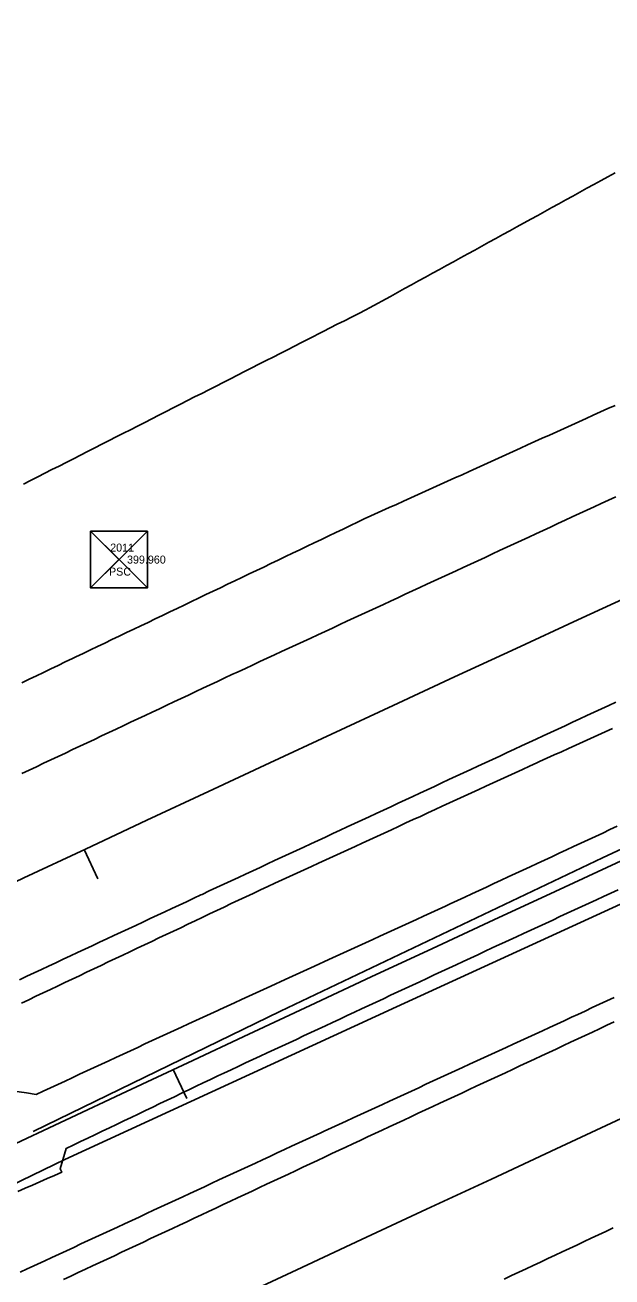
# Model space of a CAD drawing. Extents: x 1901471 to 1963503, y 756461 to 799997.
# Drawn here: x 1929047.5 to 1929120.7, y 772820.5 to 772976.9 of the extents above; entities that cross this region are included whole.
import ezdxf

# ---------------------------------------------------------------- set-up
doc = ezdxf.new("R2010")
doc.units = 0
for name, color, linetype in [('RD_EX_DR_ErosCtrl', 7, 'Continuous'), ('RD_EX_Fence_Other', 7, 'Continuous'), ('RD_EX_H2O', 7, 'Continuous'), ('RD_EX_Road', 7, 'Continuous'), ('RD_EX_Road_txCode', 7, 'Continuous'), ('RD_HC_Cl', 7, 'Continuous'), ('RD_HC_Data_Tic', 7, 'Continuous'), ('RD_HC_Survey', 7, 'Continuous'), ('RD_HC_txCode', 7, 'Continuous'), ('RD_SMD_Locator', 7, 'Continuous')]:
    doc.layers.add(name, color=color, linetype=linetype)

msp = doc.modelspace()

# ---------------------------------------------------------------- linework, layer by layer
at = {"layer": 'RD_EX_DR_ErosCtrl'}
for points in [[(1929045.82, 772843.77), (1929047.63, 772843.53), (1929048.84, 772843.32), (1929049.74, 772843.74), (1929050.65, 772844.16), (1929051.56, 772844.58), (1929052.47, 772845), (1929053.37, 772845.42), (1929054.28, 772845.84), (1929055.19, 772846.26), (1929056.09, 772846.68), (1929057, 772847.1), (1929057.91, 772847.52), (1929058.82, 772847.94), (1929059.72, 772848.36), (1929060.63, 772848.78), (1929061.54, 772849.21), (1929062.44, 772849.63), (1929063.35, 772850.05), (1929064.26, 772850.47), (1929065.17, 772850.89), (1929066.07, 772851.31), (1929066.98, 772851.73), (1929067.89, 772852.15), (1929068.8, 772852.57), (1929069.7, 772852.99), (1929070.61, 772853.41), (1929071.52, 772853.83), (1929071.78, 772853.95), (1929072.69, 772854.37), (1929073.6, 772854.78), (1929074.51, 772855.2), (1929075.42, 772855.62), (1929076.32, 772856.03), (1929077.23, 772856.45), (1929078.14, 772856.87), (1929079.96, 772857.7), (1929080.87, 772858.12), (1929081.78, 772858.53), (1929082.69, 772858.95), (1929083.6, 772859.37), (1929085.41, 772860.2), (1929085.41, 772860.2), (1929086.32, 772860.62), (1929087.23, 772861.03), (1929088.14, 772861.45), (1929089.05, 772861.87), (1929089.96, 772862.28), (1929090.87, 772862.7), (1929091.78, 772863.12), (1929092.69, 772863.53), (1929093.6, 772863.95), (1929094.5, 772864.36), (1929095.41, 772864.78), (1929096.32, 772865.2), (1929097.23, 772865.61), (1929098.14, 772866.03), (1929099.05, 772866.45), (1929099.96, 772866.86), (1929100.54, 772867.13), (1929101.45, 772867.55), (1929102.36, 772867.97), (1929103.26, 772868.4), (1929104.17, 772868.82), (1929105.08, 772869.24), (1929105.98, 772869.66), (1929106.89, 772870.08), (1929107.79, 772870.5), (1929108.7, 772870.93), (1929109.61, 772871.35), (1929110.51, 772871.77), (1929111.42, 772872.19), (1929112.33, 772872.61), (1929113.23, 772873.03), (1929114.14, 772873.45), (1929115.05, 772873.88), (1929115.95, 772874.3), (1929116.86, 772874.72), (1929117.77, 772875.14), (1929118.67, 772875.56), (1929119.58, 772875.98), (1929120.49, 772876.41), (1929121.39, 772876.83)], [(1929121.51, 772868.9), (1929120.6, 772868.48), (1929119.7, 772868.06), (1929118.79, 772867.64), (1929117.88, 772867.22), (1929116.97, 772866.8), (1929116.07, 772866.38), (1929115.16, 772865.96), (1929114.25, 772865.54), (1929113.34, 772865.12), (1929112.44, 772864.7), (1929111.53, 772864.28), (1929110.62, 772863.86), (1929109.71, 772863.44), (1929108.81, 772863.02), (1929107.9, 772862.6), (1929106.99, 772862.18), (1929106.7, 772862.05), (1929105.8, 772861.63), (1929104.89, 772861.21), (1929103.99, 772860.78), (1929103.08, 772860.36), (1929102.17, 772859.94), (1929101.27, 772859.51), (1929100.36, 772859.09), (1929099.46, 772858.67), (1929098.55, 772858.25), (1929097.64, 772857.82), (1929096.74, 772857.4), (1929095.83, 772856.98), (1929094.93, 772856.56), (1929094.02, 772856.13), (1929093.11, 772855.71), (1929092.21, 772855.29), (1929091.3, 772854.86), (1929090.4, 772854.44), (1929089.49, 772854.02), (1929088.58, 772853.6), (1929087.68, 772853.17), (1929086.77, 772852.75), (1929085.87, 772852.33), (1929084.96, 772851.91), (1929084.05, 772851.48), (1929083.15, 772851.06), (1929082.24, 772850.64), (1929081.34, 772850.21), (1929080.43, 772849.79), (1929079.52, 772849.37), (1929078.62, 772848.95), (1929077.71, 772848.52), (1929076.81, 772848.1), (1929075.9, 772847.68), (1929075.9, 772847.68), (1929074.99, 772847.26), (1929074.09, 772846.83), (1929073.18, 772846.41), (1929072.28, 772845.99), (1929071.52, 772845.64), (1929070.62, 772845.2), (1929069.72, 772844.77), (1929068.82, 772844.34), (1929067.92, 772843.91), (1929067.02, 772843.48), (1929066.11, 772843.04), (1929065.21, 772842.61), (1929064.31, 772842.18), (1929063.41, 772841.75), (1929062.51, 772841.31), (1929061.6, 772840.88), (1929060.7, 772840.45), (1929059.8, 772840.02), (1929058.9, 772839.59), (1929058, 772839.15), (1929057.1, 772838.72), (1929056.19, 772838.29), (1929055.29, 772837.86), (1929054.39, 772837.43), (1929053.49, 772836.99), (1929052.59, 772836.56), (1929051.86, 772834.04), (1929052.06, 772833.61), (1929051.15, 772833.21), (1929050.23, 772832.81), (1929049.32, 772832.4), (1929048.4, 772832), (1929047.49, 772831.6), (1929046.57, 772831.2)]]:
    msp.add_lwpolyline(points, dxfattribs=at)
at = {"layer": 'RD_EX_Fence_Other'}
msp.add_lwpolyline([(1929453.99, 773013.49), (1929412.77, 772996.52), (1929365.54, 772976.46), (1929321.78, 772956.9), (1929278.58, 772938), (1929242.37, 772921.66), (1929193.01, 772899.52), (1929145.79, 772878.08), (1929093.85, 772854.28), (1929052.45, 772835.2), (1929005.86, 772812.62), (1928965.16, 772793.26), (1928917.87, 772770.09), (1928867.58, 772745.7)], dxfattribs=at)
at = {"layer": 'RD_EX_H2O'}
for points in [[(1929047.27, 772919.57), (1929048.16, 772920.02), (1929049.05, 772920.48), (1929049.94, 772920.93), (1929050.83, 772921.39), (1929051.72, 772921.84), (1929052.61, 772922.29), (1929053.5, 772922.75), (1929054.39, 772923.2), (1929055.28, 772923.66), (1929056.17, 772924.11), (1929057.06, 772924.56), (1929057.95, 772925.02), (1929058.84, 772925.47), (1929059.74, 772925.93), (1929060.63, 772926.38), (1929061.52, 772926.83), (1929061.52, 772926.83), (1929062.41, 772927.29), (1929063.3, 772927.74), (1929064.19, 772928.2), (1929065.08, 772928.65), (1929065.97, 772929.1), (1929066.86, 772929.56), (1929067.75, 772930.01), (1929068.64, 772930.47), (1929069.53, 772930.92), (1929070.42, 772931.37), (1929071.31, 772931.83), (1929072.2, 772932.28), (1929073.1, 772932.74), (1929073.99, 772933.19), (1929074.88, 772933.64), (1929075.77, 772934.1), (1929076.66, 772934.55), (1929077.55, 772935.01), (1929078.44, 772935.46), (1929079.33, 772935.91), (1929080.22, 772936.37), (1929081.11, 772936.82), (1929082, 772937.28), (1929082.89, 772937.73), (1929084.67, 772938.64), (1929085.56, 772939.09), (1929086.45, 772939.55), (1929087.35, 772940), (1929088.24, 772940.45), (1929089.13, 772940.91), (1929090.02, 772941.36), (1929090.46, 772941.59), (1929093.09, 772943.03), (1929093.97, 772943.52), (1929094.84, 772944), (1929095.72, 772944.48), (1929096.59, 772944.96), (1929097.47, 772945.45), (1929098.35, 772945.93), (1929099.22, 772946.41), (1929100.1, 772946.89), (1929100.97, 772947.37), (1929101.85, 772947.86), (1929102.73, 772948.34), (1929103.6, 772948.82), (1929104.48, 772949.3), (1929105.35, 772949.79), (1929106.23, 772950.27), (1929107.11, 772950.75), (1929107.98, 772951.23), (1929108.86, 772951.71), (1929110.61, 772952.68), (1929111.48, 772953.16), (1929112.36, 772953.64), (1929113.24, 772954.13), (1929114.11, 772954.61), (1929114.99, 772955.09), (1929115.86, 772955.57), (1929116.74, 772956.05), (1929117.62, 772956.54), (1929118.49, 772957.02), (1929119.37, 772957.5), (1929120.24, 772957.98), (1929121.12, 772958.47)], [(1929048.5, 772838.7), (1929079.37, 772853.72), (1929119.57, 772872.9), (1929189.85, 772905.66)]]:
    msp.add_lwpolyline(points, dxfattribs=at)
at = {"layer": 'RD_EX_Road'}
for points in [[(1929121.14, 772929.42), (1929120.23, 772929.01), (1929119.32, 772928.6), (1929118.41, 772928.18), (1929117.5, 772927.77), (1929116.59, 772927.36), (1929115.68, 772926.95), (1929114.77, 772926.53), (1929113.86, 772926.12), (1929112.95, 772925.71), (1929112.04, 772925.3), (1929111.12, 772924.89), (1929110.21, 772924.47), (1929110.21, 772924.47), (1929109.3, 772924.06), (1929108.39, 772923.65), (1929107.48, 772923.24), (1929106.57, 772922.82), (1929105.66, 772922.41), (1929104.75, 772922), (1929103.84, 772921.59), (1929102.93, 772921.17), (1929102.02, 772920.76), (1929101.11, 772920.35), (1929100.2, 772919.94), (1929099.29, 772919.52), (1929098.37, 772919.11), (1929097.46, 772918.7), (1929096.55, 772918.29), (1929095.64, 772917.87), (1929094.73, 772917.46), (1929093.82, 772917.05), (1929092.91, 772916.64), (1929092, 772916.23), (1929091.09, 772915.81), (1929090.18, 772915.4), (1929089.88, 772915.27), (1929088.98, 772914.84), (1929088.08, 772914.4), (1929087.18, 772913.97), (1929086.28, 772913.54), (1929085.38, 772913.11), (1929084.47, 772912.68), (1929083.57, 772912.24), (1929082.67, 772911.81), (1929081.77, 772911.38), (1929080.87, 772910.95), (1929079.97, 772910.52), (1929079.06, 772910.08), (1929078.16, 772909.65), (1929077.26, 772909.22), (1929076.36, 772908.79), (1929075.46, 772908.36), (1929074.55, 772907.93), (1929073.65, 772907.49), (1929072.75, 772907.06), (1929071.85, 772906.63), (1929070.95, 772906.2), (1929070.05, 772905.77), (1929069.14, 772905.33), (1929068.24, 772904.9), (1929067.34, 772904.47), (1929066.44, 772904.04), (1929065.54, 772903.61), (1929064.64, 772903.17), (1929063.73, 772902.74), (1929062.83, 772902.31), (1929061.93, 772901.88), (1929061.03, 772901.45), (1929060.13, 772901.02), (1929059.23, 772900.58), (1929058.32, 772900.15), (1929057.42, 772899.72), (1929056.52, 772899.29), (1929055.62, 772898.86), (1929054.72, 772898.42), (1929053.82, 772897.99), (1929053.39, 772897.79), (1929053.39, 772897.79), (1929052.49, 772897.36), (1929051.59, 772896.93), (1929050.68, 772896.5), (1929049.78, 772896.06), (1929048.88, 772895.63), (1929047.98, 772895.2), (1929047.07, 772894.77)], [(1929047.07, 772883.42), (1929047.98, 772883.85), (1929048.88, 772884.27), (1929049.79, 772884.7), (1929050.69, 772885.13), (1929051.6, 772885.55), (1929052.5, 772885.98), (1929053.4, 772886.41), (1929054.31, 772886.83), (1929055.21, 772887.26), (1929056.12, 772887.68), (1929057.02, 772888.11), (1929057.93, 772888.54), (1929058.83, 772888.96), (1929059.73, 772889.39), (1929060.64, 772889.82), (1929061.54, 772890.24), (1929062.45, 772890.67), (1929063.35, 772891.09), (1929064.26, 772891.52), (1929065.16, 772891.95), (1929066.06, 772892.37), (1929066.97, 772892.8), (1929067.87, 772893.23), (1929068.78, 772893.65), (1929069.68, 772894.08), (1929070.59, 772894.5), (1929071.49, 772894.93), (1929072.39, 772895.36), (1929073.3, 772895.78), (1929074.06, 772896.13), (1929074.97, 772896.56), (1929075.87, 772896.98), (1929076.78, 772897.4), (1929077.69, 772897.82), (1929078.59, 772898.24), (1929079.5, 772898.66), (1929080.41, 772899.08), (1929081.31, 772899.5), (1929082.22, 772899.92), (1929083.13, 772900.34), (1929084.04, 772900.76), (1929084.94, 772901.18), (1929085.85, 772901.6), (1929086.76, 772902.02), (1929087.66, 772902.44), (1929088.57, 772902.86), (1929089.48, 772903.28), (1929090.39, 772903.7), (1929091.29, 772904.12), (1929092.2, 772904.55), (1929093.11, 772904.97), (1929094.01, 772905.39), (1929094.92, 772905.81), (1929095.83, 772906.23), (1929096.74, 772906.65), (1929097.64, 772907.07), (1929098.55, 772907.49), (1929099.46, 772907.91), (1929100.36, 772908.33), (1929101.27, 772908.75), (1929102.18, 772909.17), (1929103.09, 772909.59), (1929103.99, 772910.01), (1929104.9, 772910.43), (1929105.81, 772910.85), (1929106.71, 772911.27), (1929107.62, 772911.69), (1929108.53, 772912.12), (1929109.43, 772912.54), (1929110.34, 772912.96), (1929111.25, 772913.38), (1929112.16, 772913.8), (1929113.06, 772914.22), (1929113.97, 772914.64), (1929114.88, 772915.06), (1929115.78, 772915.48), (1929116.69, 772915.9), (1929117.6, 772916.32), (1929118.51, 772916.74), (1929119.41, 772917.16), (1929120.32, 772917.58), (1929121.23, 772918)], [(1929046.79, 772857.66), (1929047.7, 772858.09), (1929048.6, 772858.51), (1929049.51, 772858.94), (1929050.41, 772859.36), (1929051.32, 772859.78), (1929052.22, 772860.21), (1929053.13, 772860.63), (1929054.03, 772861.05), (1929054.94, 772861.48), (1929055.85, 772861.9), (1929056.75, 772862.33), (1929057.66, 772862.75), (1929058.56, 772863.17), (1929059.47, 772863.6), (1929060.37, 772864.02), (1929061.28, 772864.45), (1929062.18, 772864.87), (1929063.09, 772865.29), (1929063.99, 772865.72), (1929064.9, 772866.14), (1929065.81, 772866.57), (1929066.71, 772866.99), (1929067.62, 772867.41), (1929068.52, 772867.84), (1929069.43, 772868.26), (1929069.56, 772868.32), (1929070.47, 772868.75), (1929071.38, 772869.17), (1929072.28, 772869.59), (1929073.19, 772870.01), (1929074.1, 772870.43), (1929075, 772870.85), (1929075.91, 772871.28), (1929076.82, 772871.7), (1929077.72, 772872.12), (1929078.63, 772872.54), (1929079.54, 772872.96), (1929080.44, 772873.38), (1929081.35, 772873.8), (1929082.26, 772874.23), (1929083.16, 772874.65), (1929084.07, 772875.07), (1929084.98, 772875.49), (1929085.88, 772875.91), (1929086.79, 772876.33), (1929087.7, 772876.76), (1929088.6, 772877.18), (1929089.51, 772877.6), (1929090.42, 772878.02), (1929091.32, 772878.44), (1929092.23, 772878.86), (1929093.14, 772879.28), (1929094.04, 772879.71), (1929094.95, 772880.13), (1929095.86, 772880.55), (1929096.76, 772880.97), (1929097.67, 772881.39), (1929098.57, 772881.81), (1929099.48, 772882.24), (1929100.39, 772882.66), (1929101.29, 772883.08), (1929102.2, 772883.5), (1929103.11, 772883.92), (1929104.01, 772884.34), (1929104.92, 772884.77), (1929105.83, 772885.19), (1929106.73, 772885.61), (1929107.64, 772886.03), (1929108.55, 772886.45), (1929109.45, 772886.87), (1929110.36, 772887.29), (1929111.27, 772887.72), (1929112.17, 772888.14), (1929113.08, 772888.56), (1929113.99, 772888.98), (1929114.89, 772889.4), (1929115.8, 772889.82), (1929116.71, 772890.25), (1929117.61, 772890.67), (1929118.52, 772891.09), (1929119.43, 772891.51), (1929120.33, 772891.93), (1929121.24, 772892.35)], [(1929047.03, 772854.73), (1929047.93, 772855.16), (1929048.83, 772855.59), (1929049.73, 772856.02), (1929050.64, 772856.45), (1929051.54, 772856.87), (1929052.44, 772857.3), (1929053.35, 772857.73), (1929054.25, 772858.16), (1929055.15, 772858.59), (1929056.06, 772859.02), (1929056.96, 772859.45), (1929057.86, 772859.88), (1929058.77, 772860.3), (1929059.67, 772860.73), (1929060.57, 772861.16), (1929061.48, 772861.59), (1929062.38, 772862.02), (1929063.28, 772862.45), (1929064.19, 772862.88), (1929065.09, 772863.31), (1929065.99, 772863.73), (1929066.9, 772864.16), (1929067.8, 772864.59), (1929068.7, 772865.02), (1929069.6, 772865.45), (1929070.51, 772865.88), (1929071.41, 772866.31), (1929072.31, 772866.74), (1929073.22, 772867.17), (1929074.12, 772867.59), (1929075.02, 772868.02), (1929075.93, 772868.45), (1929076.85, 772868.88), (1929077.76, 772869.3), (1929078.67, 772869.71), (1929079.58, 772870.13), (1929080.49, 772870.55), (1929081.39, 772870.97), (1929082.3, 772871.39), (1929083.21, 772871.8), (1929084.12, 772872.22), (1929085.03, 772872.64), (1929085.93, 772873.06), (1929086.84, 772873.48), (1929087.75, 772873.89), (1929088.66, 772874.31), (1929089.57, 772874.73), (1929090.48, 772875.15), (1929091.38, 772875.57), (1929092.29, 772875.98), (1929093.2, 772876.4), (1929094.11, 772876.82), (1929095.02, 772877.24), (1929095.92, 772877.66), (1929096.83, 772878.07), (1929097.74, 772878.49), (1929098.65, 772878.91), (1929099.56, 772879.33), (1929100.47, 772879.75), (1929101.37, 772880.16), (1929102.28, 772880.58), (1929103.19, 772881), (1929104.1, 772881.42), (1929105.01, 772881.84), (1929105.91, 772882.25), (1929106.82, 772882.67), (1929107.73, 772883.09), (1929108.64, 772883.51), (1929109.55, 772883.93), (1929110.46, 772884.34), (1929111.36, 772884.76), (1929111.69, 772884.91), (1929112.6, 772885.32), (1929113.51, 772885.74), (1929114.42, 772886.15), (1929115.33, 772886.56), (1929116.24, 772886.98), (1929117.15, 772887.39), (1929118.06, 772887.81), (1929118.97, 772888.22), (1929119.88, 772888.63), (1929120.79, 772889.05)], [(1929046.85, 772821.1), (1929047.75, 772821.53), (1929048.1, 772821.7), (1929049.01, 772822.12), (1929049.92, 772822.54), (1929050.82, 772822.96), (1929051.73, 772823.38), (1929052.64, 772823.8), (1929053.54, 772824.22), (1929054.45, 772824.64), (1929055.36, 772825.06), (1929056.26, 772825.48), (1929057.17, 772825.91), (1929058.08, 772826.33), (1929058.99, 772826.75), (1929059.89, 772827.17), (1929060.8, 772827.59), (1929061.71, 772828.01), (1929062.61, 772828.43), (1929063.52, 772828.85), (1929064.43, 772829.27), (1929065.33, 772829.69), (1929066.24, 772830.11), (1929067.15, 772830.54), (1929068.05, 772830.96), (1929068.96, 772831.38), (1929069.87, 772831.8), (1929070.77, 772832.22), (1929071.68, 772832.64), (1929072.59, 772833.06), (1929073.5, 772833.48), (1929074.4, 772833.9), (1929075.31, 772834.32), (1929076.22, 772834.74), (1929077.12, 772835.16), (1929078.03, 772835.59), (1929078.94, 772836.01), (1929079.84, 772836.43), (1929080.75, 772836.85), (1929081.66, 772837.27), (1929082.56, 772837.69), (1929083.47, 772838.11), (1929084.38, 772838.53), (1929084.81, 772838.73), (1929085.72, 772839.15), (1929086.63, 772839.57), (1929087.54, 772839.99), (1929088.44, 772840.4), (1929089.35, 772840.82), (1929090.26, 772841.24), (1929091.17, 772841.66), (1929092.08, 772842.08), (1929092.98, 772842.5), (1929093.89, 772842.91), (1929094.8, 772843.33), (1929095.71, 772843.75), (1929096.62, 772844.17), (1929097.52, 772844.59), (1929098.43, 772845.01), (1929099.34, 772845.43), (1929100.25, 772845.84), (1929101.16, 772846.26), (1929102.06, 772846.68), (1929102.97, 772847.1), (1929103.88, 772847.52), (1929104.79, 772847.94), (1929105.7, 772848.35), (1929106.6, 772848.77), (1929107.51, 772849.19), (1929108.42, 772849.61), (1929109.33, 772850.03), (1929110.24, 772850.45), (1929111.14, 772850.86), (1929112.05, 772851.28), (1929112.96, 772851.7), (1929113.87, 772852.12), (1929114.78, 772852.54), (1929115.68, 772852.96), (1929116.47, 772853.32), (1929117.38, 772853.75), (1929118.28, 772854.17), (1929119.19, 772854.59), (1929120.09, 772855.02), (1929121, 772855.44)], [(1929052.28, 772820.21), (1929053.19, 772820.63), (1929054.09, 772821.06), (1929055, 772821.48), (1929055.9, 772821.91), (1929056.81, 772822.33), (1929057.71, 772822.76), (1929058.62, 772823.18), (1929059.53, 772823.61), (1929060.43, 772824.03), (1929061.34, 772824.46), (1929062.24, 772824.88), (1929063.15, 772825.31), (1929064.05, 772825.73), (1929064.96, 772826.16), (1929065.86, 772826.58), (1929066.77, 772827.01), (1929067.67, 772827.43), (1929068.58, 772827.86), (1929069.48, 772828.28), (1929070.39, 772828.71), (1929071.29, 772829.13), (1929072.2, 772829.56), (1929073.1, 772829.98), (1929074.01, 772830.41), (1929074.91, 772830.83), (1929075.82, 772831.26), (1929076.72, 772831.68), (1929077.63, 772832.11), (1929078.53, 772832.53), (1929079.44, 772832.96), (1929080.34, 772833.38), (1929081.25, 772833.8), (1929082.15, 772834.23), (1929083.06, 772834.65), (1929083.96, 772835.08), (1929084.87, 772835.5), (1929085.77, 772835.93), (1929086.68, 772836.35), (1929087.5, 772836.74), (1929088.4, 772837.16), (1929089.31, 772837.58), (1929090.22, 772838.01), (1929091.12, 772838.43), (1929092.03, 772838.85), (1929092.93, 772839.27), (1929093.84, 772839.7), (1929094.74, 772840.12), (1929095.65, 772840.54), (1929096.56, 772840.97), (1929097.46, 772841.39), (1929098.37, 772841.81), (1929099.27, 772842.23), (1929100.18, 772842.66), (1929101.08, 772843.08), (1929101.99, 772843.5), (1929102.9, 772843.93), (1929103.8, 772844.35), (1929104.71, 772844.77), (1929105.61, 772845.2), (1929106.52, 772845.62), (1929107.43, 772846.04), (1929108.33, 772846.46), (1929109.24, 772846.89), (1929110.14, 772847.31), (1929111.05, 772847.73), (1929111.95, 772848.16), (1929112.86, 772848.58), (1929113.77, 772849), (1929114.67, 772849.42), (1929115.58, 772849.85), (1929116.48, 772850.27), (1929117.39, 772850.69), (1929118.29, 772851.12), (1929119.2, 772851.54), (1929120.11, 772851.96), (1929121.01, 772852.39)], [(1929120.88, 772826.64), (1929119.97, 772826.21), (1929119.07, 772825.79), (1929118.16, 772825.36), (1929117.26, 772824.94), (1929116.35, 772824.51), (1929115.45, 772824.09), (1929114.54, 772823.66), (1929113.64, 772823.24), (1929112.73, 772822.81), (1929111.83, 772822.39), (1929110.92, 772821.96), (1929110.02, 772821.54), (1929109.11, 772821.11), (1929108.21, 772820.69), (1929107.3, 772820.26)]]:
    msp.add_lwpolyline(points, dxfattribs=at)
at = {"layer": 'RD_HC_Cl'}
for centre, radius, start, end in [((1933934.02, 762479.74), 11482.38, 112.01316, 122.84589), ((1933920.67, 762509.14), 11420.5, 112.014247, 122.846378), ((1933910.03, 762523.4), 11373.86, 112.013249, 123.541888)]:
    msp.add_arc(centre, radius, start, end, dxfattribs=at)
at = {"layer": 'RD_HC_Data_Tic'}
for p, q in [((1929054.84, 772873.91), (1929056.54, 772870.28)), ((1929065.95, 772846.44), (1929067.65, 772842.82))]:
    msp.add_line(p, q, dxfattribs=at)
at = {"layer": 'RD_HC_Survey'}
for p, q in [((1929055.66, 772913.69), (1929062.74, 772906.62)), ((1929062.74, 772913.69), (1929055.66, 772906.62)), ((1929062.74, 772913.69), (1929055.66, 772913.69)), ((1929055.66, 772913.69), (1929059.2, 772910.15)), ((1929059.2, 772910.15), (1929062.74, 772913.69)), ((1929059.2, 772910.15), (1929055.66, 772906.62)), ((1929062.74, 772906.62), (1929059.2, 772910.15)), ((1929055.66, 772906.62), (1929062.74, 772906.62))]:
    msp.add_line(p, q, dxfattribs=at)
msp.add_lwpolyline([(1929062.74, 772913.69), (1929055.66, 772913.69), (1929055.66, 772906.62), (1929062.74, 772906.62)], close=True, dxfattribs=at)
at = {"layer": 'RD_SMD_Locator'}
msp.add_circle((1929059.2, 772910.15), 0.001, dxfattribs=at)

# ---------------------------------------------------------------- texts
at = {"layer": 'RD_EX_Road_txCode'}
msp.add_text('399.960', height=1, dxfattribs=at).set_placement((1929060.2, 772909.65))
at = {"layer": 'RD_HC_txCode'}
for s, p in [('2011', (1929058.1, 772911.15)), ('PSC', (1929057.95, 772908.15))]:
    msp.add_text(s, height=1, dxfattribs=at).set_placement(p)

doc.saveas('drawing.dxf')
